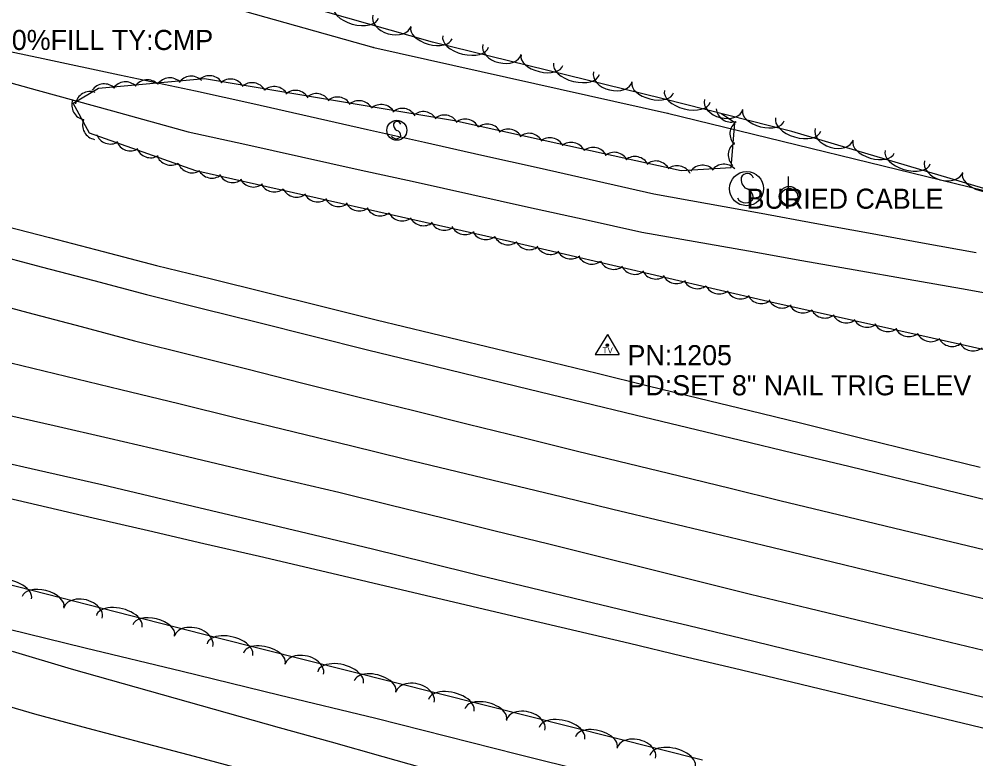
# Model space of a CAD drawing. Extents: x 1441650 to 1491889, y 345904 to 358319.
# Drawn here: x 1464734.9 to 1464973.1, y 349924.4 to 350108.7 of the extents above; entities that cross this region are included whole.
import ezdxf

# ---------------------------------------------------------------- set-up
doc = ezdxf.new("R2010")
doc.units = 0
for name, color, linetype in [('S_CROSS_DRAIN_ANNOT', 7, 'Continuous'), ('S_DITCHLINE', 7, 'Continuous'), ('S_EDGE_PAVEMENT', 7, 'Continuous'), ('S_PAVEMENT_CROWN', 7, 'Continuous'), ('S_SECONDARY_CTL', 7, 'Continuous'), ('S_SECONDARY_CTL_ANNOT', 7, 'Continuous'), ('S_SHOULDER', 7, 'Continuous'), ('S_SIGN', 7, 'Continuous'), ('S_SIGN_ANNOT', 7, 'Continuous'), ('S_TREE', 7, 'Continuous'), ('S_UTILITY_POLE', 7, 'Continuous'), ('S_UTL_PT_SYM', 7, 'Continuous'), ('S_WATER_UTILITIES', 7, 'Continuous')]:
    doc.layers.add(name, color=color, linetype=linetype)

msp = doc.modelspace()

# ---------------------------------------------------------------- linework, layer by layer
at = {"layer": 'S_DITCHLINE'}
for points in [[(1464697.7, 350105.71), (1464701.73, 350101.38), (1464720.54, 350096.19), (1464739.34, 350091), (1464758.15, 350085.81), (1464776.95, 350080.62), (1464791.08, 350077.49), (1464805.21, 350074.37), (1464819.34, 350071.24), (1464833.47, 350068.11), (1464847.6, 350064.98), (1464861.73, 350061.86), (1464875.86, 350058.73), (1464889.99, 350055.6), (1464903.26, 350053.25), (1464916.52, 350050.91), (1464929.79, 350048.56), (1464943.05, 350046.22), (1464956.32, 350043.87), (1464969.58, 350041.52), (1464982.85, 350039.18)], [(1464697.72, 350105.71), (1464702.95, 350106.82), (1464721.91, 350102.82), (1464740.88, 350098.82), (1464759.84, 350094.82), (1464778.8, 350090.82), (1464793.07, 350087.62), (1464807.33, 350084.41), (1464821.6, 350081.2), (1464835.86, 350078), (1464850.13, 350074.79), (1464864.39, 350071.58), (1464878.66, 350068.38), (1464892.93, 350065.17), (1464906.3, 350062.73), (1464919.68, 350060.29), (1464933.06, 350057.85), (1464946.43, 350055.41), (1464959.81, 350052.96), (1464973.19, 350050.52)], [(1464733.16, 349951.2), (1464747.8, 349946.79), (1464760.75, 349943.15), (1464773.7, 349939.51), (1464786.65, 349935.87), (1464799.6, 349932.24), (1464812.55, 349928.6), (1464825.49, 349924.96), (1464838.44, 349921.33), (1464851.39, 349917.69), (1464864.21, 349914.73), (1464877.02, 349911.77), (1464889.83, 349908.81), (1464902.64, 349905.85), (1464915.46, 349902.9), (1464928.27, 349899.94), (1464941.08, 349896.98), (1464953.89, 349894.02), (1464967.79, 349890.36), (1464981.7, 349886.7)], [(1464724.78, 349939.71), (1464738.68, 349935.58), (1464751.95, 349932.06), (1464765.22, 349928.54), (1464778.5, 349925.02), (1464791.77, 349921.5), (1464805.04, 349917.98), (1464818.31, 349914.46), (1464831.59, 349910.95), (1464844.86, 349907.43), (1464858.13, 349903.91), (1464871.41, 349900.39), (1464884.68, 349896.87), (1464897.95, 349893.35), (1464911.23, 349889.83), (1464924.5, 349886.31), (1464937.77, 349882.79), (1464951.04, 349879.27), (1464964.77, 349875.7), (1464978.49, 349872.13)]]:
    msp.add_lwpolyline(points, dxfattribs=at)
at = {"layer": 'S_EDGE_PAVEMENT'}
for points in [[(1464727.23, 350050.46), (1464740.34, 350046.99), (1464753.46, 350043.53), (1464766.57, 350040.07), (1464780.42, 350036.6), (1464794.27, 350033.14), (1464808.12, 350029.67), (1464821.97, 350026.21), (1464835.29, 350022.97), (1464848.61, 350019.74), (1464861.93, 350016.5), (1464875.24, 350013.27), (1464888.33, 350010.11), (1464901.41, 350006.96), (1464914.5, 350003.8), (1464927.58, 350000.65), (1464941.5, 349997.27), (1464955.41, 349993.88), (1464969.33, 349990.5), (1464983.25, 349987.12)], [(1464727.59, 349999.03), (1464741.52, 349995.89), (1464755.45, 349992.76), (1464769.12, 349989.51), (1464782.79, 349986.27), (1464796.46, 349983.03), (1464810.12, 349979.79), (1464823.21, 349976.59), (1464836.29, 349973.38), (1464849.37, 349970.17), (1464862.46, 349966.97), (1464875.53, 349963.84), (1464888.61, 349960.71), (1464901.69, 349957.58), (1464914.77, 349954.45), (1464929.08, 349950.96), (1464943.39, 349947.48), (1464957.71, 349943.99), (1464972.02, 349940.51), (1464986.71, 349936.96)]]:
    msp.add_lwpolyline(points, dxfattribs=at)
at = {"layer": 'S_PAVEMENT_CROWN'}
for points in [[(1464723.71, 350039.15), (1464737.02, 350035.62), (1464750.33, 350032.09), (1464763.64, 350028.56), (1464777.61, 350025.04), (1464791.58, 350021.53), (1464805.55, 350018.01), (1464819.53, 350014.49), (1464833.13, 350011.13), (1464846.74, 350007.78), (1464860.35, 350004.43), (1464873.96, 350001.07), (1464886.64, 349997.97), (1464899.31, 349994.88), (1464911.99, 349991.78), (1464924.66, 349988.68), (1464938.83, 349985.26), (1464952.99, 349981.84), (1464967.15, 349978.43), (1464981.32, 349975.01)], [(1464732.79, 350023.01), (1464746.51, 350019.71), (1464760.23, 350016.4), (1464774.61, 350012.89), (1464788.98, 350009.37), (1464803.35, 350005.85), (1464817.73, 350002.33), (1464830.84, 349999.16), (1464843.95, 349995.98), (1464857.06, 349992.8), (1464870.17, 349989.62), (1464882.7, 349986.62), (1464895.23, 349983.61), (1464907.76, 349980.6), (1464920.29, 349977.6), (1464934.66, 349974.11), (1464949.02, 349970.63), (1464963.39, 349967.14), (1464977.76, 349963.66)], [(1464729.87, 350010.51), (1464743.57, 350007.4), (1464757.27, 350004.3), (1464771.58, 350000.93), (1464785.89, 349997.56), (1464800.19, 349994.18), (1464814.5, 349990.81), (1464827.49, 349987.62), (1464840.47, 349984.42), (1464853.46, 349981.23), (1464866.45, 349978.03), (1464879.1, 349974.88), (1464891.74, 349971.73), (1464904.39, 349968.57), (1464917.04, 349965.42), (1464931.53, 349961.94), (1464946.02, 349958.45), (1464960.51, 349954.97), (1464975.01, 349951.48)]]:
    msp.add_lwpolyline(points, dxfattribs=at)
at = {"layer": 'S_SECONDARY_CTL'}
for p, q in [((1464881.38, 350030.06), (1464878.37, 350025.1)), ((1464881.38, 350030.06), (1464884.33, 350025.1)), ((1464878.37, 350025.1), (1464884.33, 350025.1))]:
    msp.add_line(p, q, dxfattribs=at)
for radius in [0.311, 0.183, 0.103]:
    msp.add_circle((1464881.38, 350027.45), radius, dxfattribs=at)
at = {"layer": 'S_SHOULDER'}
for points in [[(1464729.17, 350057.69), (1464742.47, 350054.23), (1464755.77, 350050.78), (1464769.06, 350047.32), (1464782.76, 350043.93), (1464796.45, 350040.54), (1464810.14, 350037.15), (1464823.83, 350033.77), (1464837.59, 350030.43), (1464851.35, 350027.1), (1464865.1, 350023.76), (1464878.86, 350020.43), (1464891.52, 350017.34), (1464904.18, 350014.25), (1464916.84, 350011.16), (1464929.5, 350008.07), (1464944.4, 350004.38), (1464959.29, 350000.7), (1464974.19, 349997.01)], [(1464725.54, 349990.88), (1464739.42, 349987.66), (1464753.29, 349984.43), (1464767.1, 349981.25), (1464780.9, 349978.06), (1464794.71, 349974.87), (1464808.52, 349971.68), (1464821.55, 349968.61), (1464834.59, 349965.53), (1464847.62, 349962.45), (1464860.66, 349959.37), (1464873.75, 349956.28), (1464886.84, 349953.18), (1464899.93, 349950.09), (1464913.02, 349947), (1464927.2, 349943.58), (1464941.38, 349940.16), (1464955.56, 349936.75), (1464969.74, 349933.33), (1464984.51, 349929.79)]]:
    msp.add_lwpolyline(points, dxfattribs=at)
at = {"layer": 'S_SIGN'}
for centre, radius in [((1464828.93, 350080.96), 2.49), ((1464916.04, 350066.43), 4.24)]:
    msp.add_circle(centre, radius, dxfattribs=at)
for centre, radius, start, end in [((1464829.61, 350082.28), 1.5, 167.1196, 241.9813), ((1464829, 350082.22), 0.95, 16.5258, 156.8957), ((1464828.77, 350080.13), 1.28, 204.641, 335.359), ((1464828.52, 350079.61), 1.4, 358.6529, 73.7063), ((1464916.17, 350068.59), 1.62, 16.5258, 156.8957), ((1464917.2, 350068.69), 2.55, 167.1196, 241.9813), ((1464915.34, 350064.15), 2.38, 358.6529, 73.7063), ((1464915.78, 350065.03), 2.17, 204.641, 335.359)]:
    msp.add_arc(centre, radius, start, end, dxfattribs=at)
at = {"layer": 'S_TREE'}
for points in [[(1465139.59, 350124.01), (1465150.11, 350084.78), (1465159.81, 350048.61), (1465145.5, 350027.84), (1465095.01, 350037.15), (1465000.87, 350058.81), (1464927.34, 350080.66), (1464895.24, 350088.77), (1464837.81, 350102.94), (1464811.14, 350110.48), (1464785, 350118.83), (1464771.17, 350140.64), (1464772.65, 350154.89), (1464790.82, 350151.25), (1464812.7, 350140.97), (1464820.68, 350145.98), (1464817.37, 350164.45), (1464794.36, 350187.64), (1464788.19, 350208.72), (1464769, 350215.03), (1464764.59, 350231.77), (1464757.72, 350245.87), (1464736.68, 350253.16), (1464738.7, 350290.3)], [(1465142.89, 350033.72), (1465180.98, 350013.31), (1465197.88, 349997.79), (1465200.28, 349987.17), (1465173.72, 349987.07), (1465144.28, 349986.42), (1465088.94, 349997.06), (1464993.13, 350022.3), (1464921.35, 350038.32), (1464857.03, 350053.3), (1464778.85, 350070.91), (1464752.43, 350080.23), (1464748.31, 350087.7), (1464754.68, 350091.43), (1464781.03, 350093.85), (1464843.33, 350083.37), (1464899.74, 350070.99), (1464912.2, 350071.72), (1464913.1, 350082.82), (1464909.83, 350085.03)], [(1464869.09, 349853.03), (1464785.18, 349874.29), (1464772.74, 349897.88), (1464761.08, 349908.75), (1464745.45, 349902.76), (1464730.66, 349894.32), (1464646.28, 349911.13), (1464578.37, 349932.7), (1464570.23, 349961.48), (1464551.04, 349969.96), (1464531.39, 349959.41), (1464504.26, 349960.64), (1464481.33, 349978.45), (1464446.86, 349986.09), (1464416.93, 349997.07), (1464414.38, 350016.47), (1464431.02, 350029.64), (1464464.57, 350031.94), (1464581.54, 350006.4), (1464784.13, 349954.61), (1464905.06, 349924.11)], [(1464606.6, 349987.23), (1464630.72, 349981.37), (1464654.84, 349975.51), (1464678.96, 349969.65), (1464703.08, 349963.79), (1464727.21, 349957.93), (1464751.33, 349952.07), (1464775.45, 349946.21), (1464799.57, 349940.35), (1464823.7, 349934.49), (1464841.39, 349930.03), (1464859.08, 349925.57), (1464876.77, 349921.12), (1464894.46, 349916.66), (1464912.15, 349912.2), (1464929.83, 349907.75), (1464947.52, 349903.29), (1464965.21, 349898.83), (1464982.9, 349894.37)], [(1464606.6, 349987.23), (1464630.72, 349981.37), (1464654.84, 349975.51), (1464678.96, 349969.65), (1464703.08, 349963.79), (1464727.21, 349957.93), (1464751.33, 349952.07), (1464775.45, 349946.21), (1464799.57, 349940.35), (1464823.7, 349934.49), (1464841.39, 349930.03), (1464859.08, 349925.57), (1464876.77, 349921.12), (1464894.46, 349916.66), (1464912.15, 349912.2), (1464929.83, 349907.75), (1464947.52, 349903.29), (1464965.21, 349898.83), (1464982.9, 349894.37)]]:
    msp.add_lwpolyline(points, dxfattribs=at)
for centre, major_axis, ratio, start_param, end_param in [((1464818.72, 350110.54), (5.65, -1.6), 0.550079, 3.141593, 6.283185), ((1464827.7, 350108.28), (4.77, -1.35), 0.68531, 3.141593, 6.283185), ((1464837.54, 350105.22), (5.15, -1.45), 0.540699, 3.141593, 6.283185), ((1464846.08, 350103.09), (5.7, -1.41), 0.550079, 3.141593, 6.283185), ((1464855.13, 350101.12), (4.81, -1.19), 0.68531, 3.141593, 6.283185), ((1464865.07, 350098.4), (5.19, -1.28), 0.540699, 3.141593, 6.283185), ((1464873.68, 350096.28), (5.7, -1.41), 0.550079, 3.141593, 6.283185), ((1464772.39, 350090.4), (-3.61, -0.5), 0.995085, 3.778331, 5.551531), ((1464777.71, 350090.82), (-3.61, -0.5), 0.995085, 3.778331, 5.551531), ((1464782.27, 350090.96), (-3.59, 0.6), 0.994779, 3.825789, 5.598989), ((1464787.51, 350090.11), (-3.59, 0.6), 0.994779, 3.825789, 5.598989), ((1464882.73, 350094.31), (4.81, -1.19), 0.68531, 3.141593, 6.283185), ((1464756.07, 350088.9), (-3.61, -0.5), 0.995085, 3.778331, 5.551531), ((1464761.35, 350089.42), (-3.61, -0.5), 0.995085, 3.778331, 5.551531), ((1464766.77, 350089.92), (-3.61, -0.5), 0.995085, 3.778331, 5.551531), ((1464792.87, 350089.21), (-3.59, 0.6), 0.994779, 3.825789, 5.598989), ((1464798.43, 350088.24), (-3.59, 0.6), 0.994779, 3.825789, 5.598989), ((1464892.67, 350091.59), (5.19, -1.28), 0.540699, 3.141593, 6.283185), ((1464752.5, 350087), (-0.24, -3.63), 0.989803, 2.847483, 4.620684), ((1464803.68, 350087.28), (-3.59, 0.6), 0.994779, 3.825789, 5.598989), ((1464808.9, 350086.48), (-3.59, 0.6), 0.994779, 3.825789, 5.598989), ((1464814.14, 350085.63), (-3.59, 0.6), 0.994779, 3.825789, 5.598989), ((1464901.28, 350089.43), (5.69, -1.44), 0.550079, 3.141593, 6.283185), ((1464751.61, 350087.23), (-1.68, -3.23), 0.993345, 4.812396, 6.585596), ((1464819.51, 350084.73), (-3.59, 0.6), 0.994779, 3.825789, 5.598989), ((1464825.07, 350083.76), (-3.59, 0.6), 0.994779, 3.825789, 5.598989), ((1464830.32, 350082.8), (-3.59, 0.6), 0.994779, 3.825789, 5.598989), ((1464910.32, 350087.42), (4.8, -1.21), 0.68531, 3.141593, 6.283185), ((1464835.54, 350082), (-3.59, 0.6), 0.994779, 3.825789, 5.598989), ((1464840.78, 350081.15), (-3.59, 0.6), 0.994779, 3.825789, 5.598989), ((1464912.12, 350086.64), (3.02, -2.04), 0.995698, 3.825789, 5.598989), ((1464920.24, 350084.64), (5.18, -1.31), 0.540699, 3.141593, 6.283185), ((1464754.29, 350082.29), (-1.68, -3.23), 0.993345, 4.812396, 6.585596), ((1464845.98, 350080.11), (-3.56, 0.78), 0.994796, 3.825789, 5.598989), ((1464851.49, 350078.87), (-3.56, 0.78), 0.994796, 3.825789, 5.598989), ((1464915.52, 350080.12), (-0.29, -3.63), 0.999968, 3.825789, 5.598989), ((1464928.91, 350082.4), (5.63, -1.67), 0.550099, 3.141599, 6.283191), ((1464757.59, 350081.18), (3.27, -1.61), 0.994872, 3.943939, 5.71714), ((1464856.69, 350077.66), (-3.56, 0.78), 0.994796, 3.825789, 5.598989), ((1464861.86, 350076.59), (-3.56, 0.78), 0.994796, 3.825789, 5.598989), ((1464937.86, 350080.01), (4.75, -1.41), 0.685335, 3.141603, 6.283195), ((1464762.6, 350079.45), (3.27, -1.61), 0.994872, 3.943939, 5.71714), ((1464867.05, 350075.49), (-3.56, 0.78), 0.994796, 3.825789, 5.598989), ((1464872.36, 350074.32), (-3.56, 0.78), 0.994796, 3.825789, 5.598989), ((1464915.12, 350074.83), (-0.29, -3.63), 0.999968, 3.825789, 5.598989), ((1464947.66, 350076.83), (5.12, -1.52), 0.540718, 3.141599, 6.283191), ((1464767.6, 350077.76), (3.27, -1.61), 0.994872, 3.943939, 5.71714), ((1464772.61, 350075.92), (3.27, -1.61), 0.994872, 3.943939, 5.71714), ((1464877.87, 350073.08), (-3.56, 0.78), 0.994796, 3.825789, 5.598989), ((1464883.07, 350071.86), (-3.56, 0.78), 0.994796, 3.825789, 5.598989), ((1464956.16, 350074.3), (5.63, -1.67), 0.550099, 3.141599, 6.283191), ((1464777.92, 350074.01), (3.27, -1.61), 0.994872, 3.943939, 5.71714), ((1464888.24, 350070.8), (-3.56, 0.78), 0.994796, 3.825789, 5.598989), ((1464893.43, 350069.7), (-3.56, 0.78), 0.994796, 3.825789, 5.598989), ((1464898.74, 350068.53), (-3.56, 0.78), 0.994796, 3.825789, 5.598989), ((1464905.09, 350068.65), (-3.64, -0.22), 0.995022, 3.825789, 5.598989), ((1464910.42, 350068.89), (-3.64, -0.22), 0.995022, 3.825789, 5.598989), ((1464965.11, 350071.92), (4.75, -1.41), 0.685335, 3.141603, 6.283195), ((1464782.88, 350072.68), (3.55, -0.8), 0.994799, 3.825789, 5.598989), ((1464788.06, 350071.55), (3.55, -0.8), 0.994799, 3.825789, 5.598989), ((1464974.91, 350068.73), (5.12, -1.52), 0.540718, 3.141599, 6.283191), ((1464793.23, 350070.46), (3.55, -0.8), 0.994799, 3.825789, 5.598989), ((1464798.42, 350069.22), (3.55, -0.8), 0.994799, 3.825789, 5.598989), ((1464803.92, 350067.94), (3.55, -0.8), 0.994799, 3.825789, 5.598989), ((1464809.23, 350066.74), (3.55, -0.8), 0.994799, 3.825789, 5.598989), ((1464814.41, 350065.61), (3.55, -0.8), 0.994799, 3.825789, 5.598989), ((1464819.58, 350064.52), (3.55, -0.8), 0.994799, 3.825789, 5.598989), ((1464824.76, 350063.28), (3.55, -0.8), 0.994799, 3.825789, 5.598989), ((1464830.27, 350062.01), (3.55, -0.8), 0.994799, 3.825789, 5.598989), ((1464835.57, 350060.81), (3.55, -0.8), 0.994799, 3.825789, 5.598989), ((1464840.76, 350059.68), (3.55, -0.8), 0.994799, 3.825789, 5.598989), ((1464845.93, 350058.59), (3.55, -0.8), 0.994799, 3.825789, 5.598989), ((1464851.11, 350057.35), (3.55, -0.8), 0.994799, 3.825789, 5.598989), ((1464856.61, 350056.07), (3.55, -0.8), 0.994799, 3.825789, 5.598989), ((1464861.93, 350054.84), (3.56, -0.77), 0.994803, 3.810768, 5.583968), ((1464867.11, 350053.67), (3.56, -0.77), 0.994803, 3.810768, 5.583968), ((1464872.27, 350052.54), (3.56, -0.77), 0.994803, 3.810768, 5.583968), ((1464877.45, 350051.26), (3.56, -0.77), 0.994803, 3.810768, 5.583968), ((1464882.94, 350049.95), (3.56, -0.77), 0.994803, 3.810768, 5.583968), ((1464888.24, 350048.71), (3.56, -0.77), 0.994803, 3.810768, 5.583968), ((1464893.41, 350047.54), (3.56, -0.77), 0.994803, 3.810768, 5.583968), ((1464898.57, 350046.41), (3.56, -0.77), 0.994803, 3.810768, 5.583968), ((1464903.75, 350045.13), (3.56, -0.77), 0.994803, 3.810768, 5.583968), ((1464909.24, 350043.82), (3.56, -0.77), 0.994803, 3.810768, 5.583968), ((1464914.54, 350042.58), (3.56, -0.77), 0.994803, 3.810768, 5.583968), ((1464919.72, 350041.41), (3.56, -0.77), 0.994803, 3.810768, 5.583968), ((1464924.86, 350040.32), (3.56, -0.79), 0.994798, 3.825789, 5.598989), ((1464930.05, 350039.09), (3.56, -0.79), 0.994798, 3.825789, 5.598989), ((1464935.55, 350037.82), (3.56, -0.79), 0.994798, 3.825789, 5.598989), ((1464940.86, 350036.64), (3.56, -0.79), 0.994798, 3.825789, 5.598989), ((1464946.05, 350035.52), (3.56, -0.79), 0.994798, 3.825789, 5.598989), ((1464951.22, 350034.44), (3.56, -0.79), 0.994798, 3.825789, 5.598989), ((1464956.41, 350033.2), (3.56, -0.79), 0.994798, 3.825789, 5.598989), ((1464961.91, 350031.94), (3.56, -0.79), 0.994798, 3.825789, 5.598989), ((1464967.22, 350030.75), (3.56, -0.79), 0.994798, 3.825789, 5.598989), ((1464972.41, 350029.63), (3.56, -0.79), 0.994798, 3.825789, 5.598989), ((1464732.26, 349965.68), (-5.69, 1.45), 0.550069, 3.141611, 6.283204), ((1464740.85, 349963.49), (-5.18, 1.32), 0.540689, 3.141611, 6.283203), ((1464750.77, 349960.68), (-4.8, 1.23), 0.685298, 3.141623, 6.283216), ((1464759.8, 349958.64), (-5.69, 1.45), 0.550069, 3.141611, 6.283204), ((1464768.4, 349956.45), (-5.18, 1.32), 0.540689, 3.141611, 6.283203), ((1464778.31, 349953.64), (-4.8, 1.23), 0.685298, 3.141623, 6.283216), ((1464787.36, 349951.61), (-5.69, 1.44), 0.550066, 3.141594, 6.283187), ((1464795.95, 349949.44), (-5.18, 1.31), 0.540686, 3.141594, 6.283187), ((1464805.88, 349946.67), (-4.8, 1.21), 0.685294, 3.141595, 6.283188), ((1464814.92, 349944.66), (-5.69, 1.44), 0.550066, 3.141594, 6.283187), ((1464823.52, 349942.49), (-5.18, 1.31), 0.540686, 3.141594, 6.283187), ((1464833.44, 349939.72), (-4.8, 1.21), 0.685294, 3.141595, 6.283188), ((1464842.49, 349937.71), (-5.69, 1.44), 0.550066, 3.141594, 6.283187), ((1464851.08, 349935.54), (-5.18, 1.31), 0.540686, 3.141594, 6.283187), ((1464861.01, 349932.77), (-4.8, 1.21), 0.685294, 3.141595, 6.283188), ((1464870.05, 349930.75), (-5.69, 1.44), 0.550066, 3.141594, 6.283187), ((1464878.65, 349928.59), (-5.18, 1.31), 0.540686, 3.141594, 6.283187), ((1464888.57, 349925.81), (-4.8, 1.21), 0.685294, 3.141595, 6.283188), ((1464897.61, 349923.8), (-5.69, 1.44), 0.550066, 3.141594, 6.283187)]:
    msp.add_ellipse(centre, major_axis=major_axis, ratio=ratio, start_param=start_param, end_param=end_param, dxfattribs=at)
at = {"layer": 'S_UTILITY_POLE'}
for p, q in [((1464926.52, 350067), (1464926.52, 350069.48)), ((1464926.52, 350066.53), (1464926.52, 350068.63))]:
    msp.add_line(p, q, dxfattribs=at)
for centre, radius in [((1464926.67, 350064.48), 2.5), ((1464926.65, 350064.38), 2.13)]:
    msp.add_circle(centre, radius, dxfattribs=at)
at = {"layer": 'S_UTL_PT_SYM'}
for points in [[(1464823.19, 350101.56), (1464823.19, 350101.61), (1464823.19, 350101.56), (1464823.14, 350101.56), (1464823.19, 350101.56), (1464823.19, 350101.51), (1464823.19, 350101.56), (1464823.24, 350101.56)], [(1464896.37, 350085.26), (1464896.37, 350085.31), (1464896.37, 350085.26), (1464896.32, 350085.26), (1464896.37, 350085.26), (1464896.37, 350085.21), (1464896.37, 350085.26), (1464896.42, 350085.26)]]:
    msp.add_lwpolyline(points, dxfattribs=at)
at = {"layer": 'S_WATER_UTILITIES'}
for p, q in [((1464727.38, 350128.66), (1464823.19, 350101.56)), ((1464823.19, 350101.56), (1464896.37, 350085.26)), ((1464896.37, 350085.26), (1465329.1, 349979.41))]:
    msp.add_line(p, q, dxfattribs=at)

# ---------------------------------------------------------------- texts
at = {"layer": 'S_CROSS_DRAIN_ANNOT'}
msp.add_text('DI:18" CN:50%FILL TY:CMP', height=5, dxfattribs=at).set_placement((1464697.6, 350100.97))
at = {"layer": 'S_SECONDARY_CTL'}
msp.add_text('TV', height=1.5, rotation=360, dxfattribs=at).set_placement((1464880.18, 350025.43))
at = {"layer": 'S_SECONDARY_CTL_ANNOT'}
for s, p in [('PN:1205', (1464886.38, 350022.45)), ('PD:SET 8" NAIL TRIG ELEV', (1464886.38, 350014.95))]:
    msp.add_text(s, height=5, dxfattribs=at).set_placement(p)
at = {"layer": 'S_SIGN_ANNOT'}
msp.add_text('BURIED CABLE', height=5, dxfattribs=at).set_placement((1464916.04, 350061.43))

doc.saveas('drawing.dxf')
